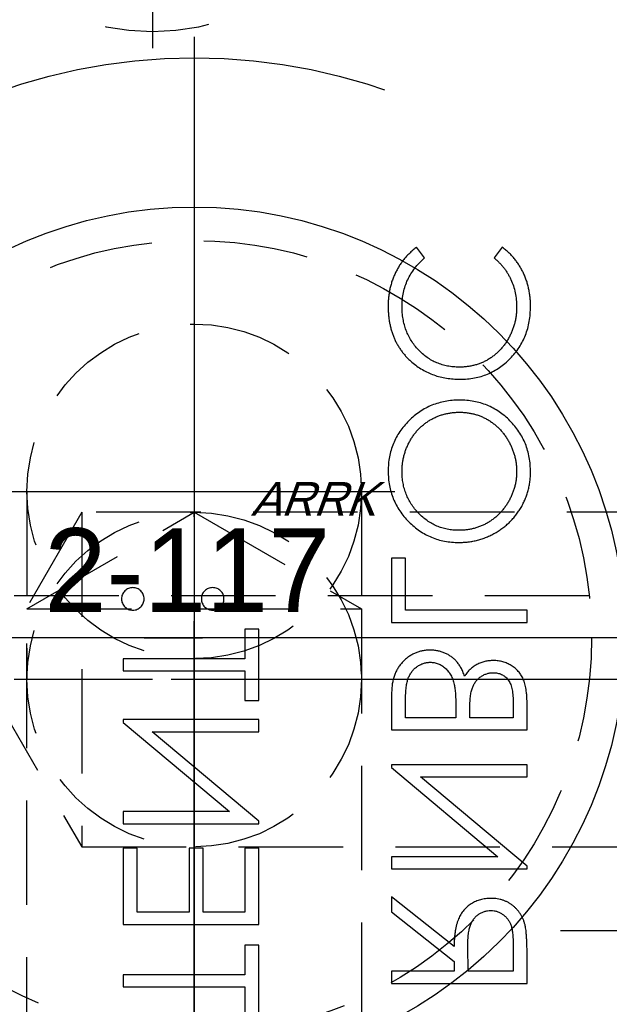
# Model space of a CAD drawing. Extents: x 2651 to 11825, y -3833 to 1075.
# Tile 278 of 656: x 4229 to 4243, y 311 to 334. Entities that reach past the tile are written whole.
import ezdxf

# ---------------------------------------------------------------- set-up
doc = ezdxf.new("R2010")
doc.units = 0
doc.header["$LTSCALE"] = 10
for name, pattern in [('CENTER', [2, 1.25, -0.25, 0.25, -0.25]), ('CNSCEN', [17, 15, -1, 0, -1]), ('CNSHID', [4, 3, -1]), ('HIDDEN', [0.375, 0.25, -0.125])]:
    doc.linetypes.add(name, pattern=pattern)
doc.layers.get('0').update_dxf_attribs({"linetype": 'CONTINUOUS'})
doc.layers.get('Defpoints').update_dxf_attribs({"linetype": 'CONTINUOUS'})
for name, color, linetype in [('1', 7, 'CONTINUOUS'), ('9', 3, 'CONTINUOUS'), ('CEN', 1, 'CENTER'), ('COOL', 150, 'HIDDEN'), ('DIM', 3, 'CONTINUOUS'), ('HIDDEN', 6, 'HIDDEN'), ('TEXT', 4, 'CONTINUOUS'), ('WL1-HL', 4, 'CNSHID'), ('WOR1-CL', 1, 'CNSCEN'), ('WOR1-DL', 7, 'CONTINUOUS')]:
    doc.layers.add(name, color=color, linetype=linetype)
doc.styles.add('china', font='txt')
doc.styles.get("Standard").update_dxf_attribs({"font": 'romans.shx'})
doc.dimstyles.new('MM& INCH5', dxfattribs={"dimtxt": 5, "dimasz": 2.5, "dimexe": 1, "dimexo": 0.5, "dimtad": 0, "dimrnd": 1.38778e-17, "dimzin": 9, "dimdsep": 46, "dimtxsty": 'Standard', "dimblk": 'CLOSED', "dimcen": 0, "dimclrd": 3, "dimclre": 3, "dimclrt": 3, "dimazin": 2, "dimtfac": 0.75, "dimtofl": 0, "dimtmove": 0, "dimatfit": 3, "dimfxl": 0, "dimtolj": 1, "dimarcsym": 0})

# ---------------------------------------------------------------- blocks, each defined once
blk = doc.blocks.new('DSD')
at = {"layer": '1', "color": 7, "linetype": 'Continuous'}
for p, q in [((483.084, 496.05), (483.084, 494.348)), ((483.416, 495.345), (483.416, 496.05)), ((476.666, 495.262), (476.666, 494.613)), ((479.905, 495.262), (476.666, 495.262)), ((479.905, 494.971), (479.905, 495.262)), ((486.322, 495.345), (483.416, 495.345)), ((486.322, 495.054), (486.322, 495.345)), ((476.999, 494.971), (478.078, 494.971)), ((476.999, 494.364), (476.999, 494.971)), ((478.078, 494.971), (478.083, 494.378)), ((478.41, 494.735), (478.41, 494.971)), ((478.41, 494.971), (479.905, 494.971)), ((483.416, 494.348), (483.416, 495.054)), ((483.416, 495.054), (486.322, 495.054)), ((479.905, 493.545), (478.41, 494.735)), ((478.41, 494.375), (479.905, 493.186)), ((483.084, 494.348), (483.416, 494.348)), ((483.084, 493.85), (483.084, 492.023)), ((486.322, 493.85), (483.084, 493.85)), ((486.322, 492.023), (486.322, 493.85)), ((479.905, 493.186), (479.905, 493.545)), ((483.416, 492.023), (483.416, 493.559)), ((483.416, 493.559), (484.413, 493.559)), ((484.413, 493.559), (484.413, 492.023)), ((484.745, 492.023), (484.745, 493.559)), ((484.745, 493.559), (485.99, 493.559)), ((485.99, 493.559), (485.99, 492.023)), ((479.905, 492.521), (476.666, 492.521)), ((476.666, 492.521), (476.666, 492.46)), ((476.666, 492.46), (479.215, 490.321)), ((479.905, 492.231), (479.905, 492.521)), ((479.905, 490.096), (477.362, 492.231)), ((477.362, 492.231), (479.905, 492.231)), ((483.084, 492.023), (483.416, 492.023)), ((484.413, 492.023), (484.745, 492.023)), ((485.99, 492.023), (486.322, 492.023)), ((486.322, 491.442), (483.084, 491.442)), ((483.084, 491.442), (483.084, 491.381)), ((486.322, 491.151), (486.322, 491.442)), ((483.084, 491.381), (485.633, 489.241)), ((486.322, 489.017), (483.779, 491.151)), ((483.779, 491.151), (486.322, 491.151)), ((479.215, 490.321), (476.666, 490.321)), ((476.666, 490.321), (476.666, 490.03)), ((476.666, 490.03), (479.905, 490.03)), ((479.905, 490.03), (479.905, 490.096)), ((476.666, 489.2), (476.666, 488.568)), ((479.905, 489.2), (476.666, 489.2)), ((479.905, 488.324), (479.905, 489.2)), ((485.633, 489.241), (483.084, 489.241)), ((483.084, 489.241), (483.084, 488.951)), ((476.999, 488.909), (478.037, 488.909)), ((476.999, 488.515), (476.999, 488.909)), ((478.037, 488.909), (478.037, 488.714)), ((478.369, 488.909), (479.573, 488.909)), ((478.369, 488.716), (478.369, 488.909)), ((479.573, 488.909), (479.573, 488.495)), ((483.084, 488.951), (486.322, 488.951)), ((486.322, 488.951), (486.322, 489.017)), ((483.416, 488.494), (483.084, 488.494)), ((483.084, 488.494), (483.084, 486.792)), ((483.416, 487.788), (483.416, 488.494)), ((486.322, 487.788), (483.416, 487.788)), ((486.322, 487.497), (486.322, 487.788)), ((483.416, 486.792), (483.416, 487.497)), ((483.416, 487.497), (486.322, 487.497)), ((483.084, 486.792), (483.416, 486.792)), ((476.666, 486.626), (476.666, 486.335)), ((479.905, 486.626), (476.666, 486.626)), ((479.905, 485.089), (479.905, 486.626)), ((476.666, 486.335), (479.573, 486.335)), ((479.573, 486.335), (479.573, 485.089)), ((479.573, 485.089), (479.905, 485.089)), ((477.261, 477.657), (477.455, 477.912)), ((479.116, 477.912), (479.309, 477.657))]:
    blk.add_line(p, q, dxfattribs=at)
for points, knots in [([(476.666, 494.613), (476.667, 494.57), (476.667, 494.487), (476.668, 494.368), (476.673, 494.26), (476.677, 494.163), (476.684, 494.077), (476.69, 494.001), (476.699, 493.937), (476.707, 493.897), (476.711, 493.88)], [0, 0, 0, 0, 0.176258, 0.338434, 0.484822, 0.617158, 0.734698, 0.837385, 0.926372, 1, 1, 1, 1]), ([(477.532, 493.518), (477.506, 493.519), (477.454, 493.521), (477.379, 493.539), (477.307, 493.569), (477.241, 493.61), (477.18, 493.66), (477.128, 493.719), (477.085, 493.785), (477.058, 493.846), (477.041, 493.901), (477.029, 493.948), (477.02, 494.002), (477.012, 494.062), (477.006, 494.129), (477.001, 494.202), (476.999, 494.281), (476.999, 494.335), (476.999, 494.364)], [0, 0, 0, 0, 0.068814, 0.136365, 0.204019, 0.273064, 0.342913, 0.410965, 0.479169, 0.549308, 0.587652, 0.630647, 0.678879, 0.731934, 0.791111, 0.855283, 0.925086, 1, 1, 1, 1]), ([(478.083, 494.378), (478.083, 494.35), (478.083, 494.297), (478.079, 494.219), (478.075, 494.147), (478.068, 494.08), (478.06, 494.019), (478.05, 493.964), (478.038, 493.914), (478.019, 493.855), (477.989, 493.79), (477.946, 493.72), (477.892, 493.66), (477.83, 493.609), (477.762, 493.568), (477.688, 493.539), (477.611, 493.521), (477.559, 493.519), (477.532, 493.518)], [0, 0, 0, 0, 0.071668, 0.138913, 0.201185, 0.259124, 0.312255, 0.360682, 0.405086, 0.445102, 0.518778, 0.589462, 0.658462, 0.727283, 0.796322, 0.863175, 0.930949, 1, 1, 1, 1]), ([(477.533, 493.227), (477.576, 493.228), (477.66, 493.231), (477.782, 493.256), (477.896, 493.296), (478.002, 493.352), (478.097, 493.423), (478.181, 493.509), (478.251, 493.608), (478.299, 493.701), (478.33, 493.783), (478.352, 493.851), (478.369, 493.925), (478.384, 494.004), (478.395, 494.089), (478.404, 494.179), (478.409, 494.275), (478.41, 494.341), (478.41, 494.375)], [0, 0, 0, 0, 0.07878, 0.153721, 0.226714, 0.299191, 0.37119, 0.443006, 0.516689, 0.593217, 0.633873, 0.676989, 0.7229, 0.771959, 0.824211, 0.879379, 0.937948, 1, 1, 1, 1]), ([(476.711, 493.88), (476.716, 493.856), (476.728, 493.809), (476.752, 493.742), (476.781, 493.677), (476.814, 493.616), (476.853, 493.559), (476.896, 493.505), (476.943, 493.454), (476.996, 493.408), (477.051, 493.365), (477.111, 493.328), (477.173, 493.297), (477.239, 493.271), (477.308, 493.251), (477.38, 493.237), (477.455, 493.228), (477.507, 493.228), (477.533, 493.227)], [0, 0, 0, 0, 0.064217, 0.127064, 0.188745, 0.249132, 0.309453, 0.369827, 0.43065, 0.492352, 0.554072, 0.61569, 0.676798, 0.738439, 0.801317, 0.865185, 0.931641, 1, 1, 1, 1]), ([(478.037, 488.714), (478.036, 488.685), (478.036, 488.63), (478.033, 488.55), (478.028, 488.476), (478.022, 488.408), (478.013, 488.346), (478.002, 488.289), (477.99, 488.238), (477.97, 488.18), (477.94, 488.113), (477.895, 488.042), (477.84, 487.979), (477.777, 487.926), (477.708, 487.883), (477.633, 487.853), (477.555, 487.832), (477.502, 487.831), (477.475, 487.83)], [0, 0, 0, 0, 0.072301, 0.1397, 0.202289, 0.2606, 0.31319, 0.361739, 0.405706, 0.44554, 0.518832, 0.589778, 0.658867, 0.72843, 0.797283, 0.864815, 0.931364, 1, 1, 1, 1]), ([(478.407, 488.11), (478.404, 488.126), (478.397, 488.16), (478.39, 488.216), (478.383, 488.28), (478.378, 488.351), (478.373, 488.431), (478.371, 488.519), (478.369, 488.615), (478.369, 488.682), (478.369, 488.716)], [0, 0, 0, 0, 0.079306, 0.171953, 0.277057, 0.394731, 0.526177, 0.671345, 0.829285, 1, 1, 1, 1]), ([(476.666, 488.568), (476.667, 488.537), (476.667, 488.477), (476.672, 488.39), (476.678, 488.308), (476.689, 488.232), (476.702, 488.161), (476.717, 488.096), (476.736, 488.036), (476.765, 487.965), (476.809, 487.884), (476.874, 487.796), (476.953, 487.72), (477.042, 487.655), (477.14, 487.604), (477.245, 487.566), (477.355, 487.543), (477.431, 487.54), (477.469, 487.539)], [0, 0, 0, 0, 0.062594, 0.121323, 0.17668, 0.228365, 0.276868, 0.321879, 0.364099, 0.403356, 0.477968, 0.550535, 0.623584, 0.698175, 0.773354, 0.847281, 0.922818, 1, 1, 1, 1]), ([(477.475, 487.83), (477.457, 487.83), (477.422, 487.831), (477.37, 487.839), (477.322, 487.852), (477.276, 487.869), (477.234, 487.893), (477.194, 487.921), (477.158, 487.955), (477.124, 487.994), (477.095, 488.038), (477.068, 488.088), (477.047, 488.145), (477.029, 488.207), (477.016, 488.276), (477.005, 488.35), (477, 488.43), (476.999, 488.486), (476.999, 488.515)], [0, 0, 0, 0, 0.057003, 0.111818, 0.164402, 0.21587, 0.266841, 0.317479, 0.369902, 0.4234, 0.479718, 0.539241, 0.602431, 0.67103, 0.744485, 0.823454, 0.90874, 1, 1, 1, 1]), ([(479.573, 488.495), (479.572, 488.466), (479.572, 488.408), (479.57, 488.326), (479.564, 488.25), (479.556, 488.18), (479.548, 488.115), (479.536, 488.057), (479.523, 488.005), (479.502, 487.945), (479.47, 487.877), (479.422, 487.803), (479.364, 487.738), (479.297, 487.683), (479.225, 487.638), (479.148, 487.605), (479.068, 487.584), (479.013, 487.582), (478.986, 487.58)], [0, 0, 0, 0, 0.072502, 0.139739, 0.201795, 0.259822, 0.312206, 0.360773, 0.40454, 0.443698, 0.516841, 0.587874, 0.657965, 0.728969, 0.799308, 0.866636, 0.933116, 1, 1, 1, 1]), ([(478.986, 487.58), (478.969, 487.581), (478.935, 487.581), (478.885, 487.589), (478.836, 487.6), (478.79, 487.614), (478.745, 487.635), (478.702, 487.66), (478.66, 487.688), (478.607, 487.733), (478.546, 487.798), (478.486, 487.89), (478.438, 487.995), (478.418, 488.071), (478.407, 488.11)], [0, 0, 0, 0, 0.060287, 0.119602, 0.177503, 0.235143, 0.292133, 0.350871, 0.410098, 0.470732, 0.594829, 0.722579, 0.856691, 1, 1, 1, 1]), ([(478.986, 487.29), (479.017, 487.291), (479.08, 487.293), (479.171, 487.306), (479.258, 487.328), (479.342, 487.358), (479.422, 487.398), (479.499, 487.447), (479.571, 487.505), (479.64, 487.57), (479.702, 487.643), (479.757, 487.722), (479.802, 487.808), (479.84, 487.899), (479.869, 487.997), (479.89, 488.101), (479.903, 488.21), (479.904, 488.285), (479.905, 488.324)], [0, 0, 0, 0, 0.06116, 0.120335, 0.17818, 0.235235, 0.292683, 0.351186, 0.410457, 0.47172, 0.533761, 0.595739, 0.657888, 0.721295, 0.786823, 0.854686, 0.925478, 1, 1, 1, 1]), ([(477.469, 487.539), (477.505, 487.54), (477.575, 487.542), (477.678, 487.561), (477.776, 487.591), (477.868, 487.632), (477.953, 487.686), (478.032, 487.75), (478.1, 487.826), (478.138, 487.884), (478.158, 487.913)], [0, 0, 0, 0, 0.130569, 0.256581, 0.380552, 0.503623, 0.625739, 0.747549, 0.871766, 1, 1, 1, 1]), ([(478.158, 487.913), (478.172, 487.876), (478.199, 487.806), (478.247, 487.709), (478.299, 487.626), (478.356, 487.555), (478.417, 487.495), (478.483, 487.442), (478.556, 487.397), (478.634, 487.358), (478.717, 487.328), (478.803, 487.306), (478.893, 487.293), (478.955, 487.291), (478.986, 487.29)], [0, 0, 0, 0, 0.106057, 0.202914, 0.2903, 0.370223, 0.446384, 0.521397, 0.598291, 0.676142, 0.755529, 0.834887, 0.916646, 1, 1, 1, 1]), ([(484.184, 486.335), (484.166, 486.334), (484.131, 486.332), (484.081, 486.316), (484.034, 486.291), (483.993, 486.257), (483.958, 486.216), (483.933, 486.169), (483.917, 486.118), (483.915, 486.083), (483.914, 486.065)], [0, 0, 0, 0, 0.126257, 0.249407, 0.371465, 0.498805, 0.627129, 0.750535, 0.872218, 1, 1, 1, 1]), ([(484.454, 486.065), (484.453, 486.083), (484.451, 486.118), (484.436, 486.169), (484.411, 486.216), (484.377, 486.257), (484.336, 486.291), (484.289, 486.316), (484.238, 486.332), (484.202, 486.334), (484.184, 486.335)], [0, 0, 0, 0, 0.127574, 0.248624, 0.371829, 0.498962, 0.626095, 0.747954, 0.870903, 1, 1, 1, 1]), ([(486.094, 486.335), (486.076, 486.334), (486.04, 486.332), (485.989, 486.316), (485.943, 486.291), (485.902, 486.257), (485.867, 486.216), (485.842, 486.169), (485.827, 486.118), (485.825, 486.083), (485.824, 486.065)], [0, 0, 0, 0, 0.129097, 0.252046, 0.373905, 0.501038, 0.628171, 0.751376, 0.872426, 1, 1, 1, 1]), ([(486.364, 486.065), (486.363, 486.083), (486.361, 486.118), (486.345, 486.169), (486.32, 486.216), (486.286, 486.257), (486.244, 486.291), (486.198, 486.317), (486.147, 486.332), (486.112, 486.334), (486.094, 486.335)], [0, 0, 0, 0, 0.127757, 0.249414, 0.372796, 0.500111, 0.62861, 0.750643, 0.873768, 1, 1, 1, 1]), ([(483.914, 486.065), (483.915, 486.047), (483.918, 486.012), (483.932, 485.961), (483.958, 485.914), (483.992, 485.873), (484.033, 485.839), (484.079, 485.813), (484.13, 485.798), (484.166, 485.796), (484.184, 485.795)], [0, 0, 0, 0, 0.127519, 0.249986, 0.371792, 0.49887, 0.625948, 0.748492, 0.870959, 1, 1, 1, 1]), ([(484.184, 485.795), (484.202, 485.796), (484.238, 485.798), (484.29, 485.813), (484.335, 485.839), (484.377, 485.873), (484.411, 485.914), (484.437, 485.961), (484.451, 486.012), (484.453, 486.047), (484.454, 486.065)], [0, 0, 0, 0, 0.129041, 0.251508, 0.374052, 0.50113, 0.628208, 0.750014, 0.872481, 1, 1, 1, 1]), ([(485.824, 486.065), (485.825, 486.047), (485.827, 486.012), (485.842, 485.961), (485.867, 485.914), (485.902, 485.873), (485.943, 485.839), (485.989, 485.813), (486.04, 485.798), (486.076, 485.796), (486.094, 485.795)], [0, 0, 0, 0, 0.127519, 0.249986, 0.371792, 0.49887, 0.625948, 0.748492, 0.870959, 1, 1, 1, 1]), ([(486.094, 485.795), (486.112, 485.796), (486.147, 485.798), (486.198, 485.813), (486.244, 485.839), (486.286, 485.873), (486.32, 485.914), (486.346, 485.961), (486.361, 486.012), (486.363, 486.047), (486.364, 486.065)], [0, 0, 0, 0, 0.126178, 0.248821, 0.37154, 0.499984, 0.627244, 0.749226, 0.872298, 1, 1, 1, 1]), ([(478.3, 484.716), (478.261, 484.715), (478.185, 484.714), (478.071, 484.702), (477.959, 484.685), (477.85, 484.661), (477.742, 484.628), (477.637, 484.59), (477.534, 484.544), (477.433, 484.492), (477.336, 484.433), (477.245, 484.368), (477.158, 484.3), (477.078, 484.225), (477.002, 484.146), (476.932, 484.061), (476.867, 483.971), (476.808, 483.877), (476.755, 483.779), (476.71, 483.678), (476.67, 483.576), (476.639, 483.471), (476.614, 483.365), (476.597, 483.256), (476.585, 483.146), (476.584, 483.072), (476.583, 483.034)], [0, 0, 0, 0, 0.043209, 0.085873, 0.12812, 0.170152, 0.211918, 0.253753, 0.296006, 0.338443, 0.381015, 0.42282, 0.464089, 0.505126, 0.545975, 0.586985, 0.628339, 0.670084, 0.711992, 0.753039, 0.794049, 0.834886, 0.875498, 0.916547, 0.958004, 1, 1, 1, 1]), ([(479.988, 483.008), (479.987, 483.067), (479.984, 483.183), (479.96, 483.352), (479.922, 483.515), (479.867, 483.671), (479.798, 483.82), (479.712, 483.962), (479.611, 484.097), (479.496, 484.223), (479.371, 484.338), (479.237, 484.439), (479.097, 484.524), (478.95, 484.594), (478.797, 484.649), (478.637, 484.687), (478.47, 484.711), (478.357, 484.714), (478.3, 484.716)], [0, 0, 0, 0, 0.065819, 0.129747, 0.192072, 0.253459, 0.31457, 0.37628, 0.439026, 0.503267, 0.567493, 0.629705, 0.691, 0.751452, 0.812004, 0.87315, 0.935635, 1, 1, 1, 1]), ([(476.916, 483.02), (476.916, 483.051), (476.917, 483.112), (476.927, 483.203), (476.941, 483.292), (476.96, 483.381), (476.988, 483.468), (477.019, 483.554), (477.057, 483.639), (477.1, 483.722), (477.148, 483.802), (477.201, 483.878), (477.257, 483.95), (477.318, 484.017), (477.382, 484.079), (477.45, 484.138), (477.523, 484.191), (477.599, 484.24), (477.679, 484.283), (477.76, 484.322), (477.845, 484.353), (477.931, 484.379), (478.02, 484.4), (478.111, 484.414), (478.204, 484.424), (478.267, 484.425), (478.299, 484.425)], [0, 0, 0, 0, 0.042023, 0.083645, 0.124984, 0.166247, 0.207702, 0.249631, 0.291742, 0.334743, 0.37746, 0.419556, 0.461044, 0.502096, 0.542891, 0.583801, 0.624864, 0.666225, 0.707399, 0.748557, 0.789655, 0.83074, 0.87207, 0.913993, 0.956498, 1, 1, 1, 1]), ([(478.299, 484.425), (478.345, 484.424), (478.438, 484.422), (478.572, 484.401), (478.702, 484.37), (478.826, 484.324), (478.944, 484.266), (479.057, 484.195), (479.164, 484.11), (479.264, 484.014), (479.356, 483.91), (479.436, 483.798), (479.504, 483.682), (479.559, 483.559), (479.603, 483.432), (479.633, 483.299), (479.653, 483.161), (479.655, 483.067), (479.656, 483.02)], [0, 0, 0, 0, 0.064504, 0.126899, 0.187747, 0.24815, 0.308586, 0.369583, 0.431827, 0.49618, 0.560668, 0.623504, 0.68526, 0.746537, 0.808327, 0.870486, 0.934317, 1, 1, 1, 1]), ([(476.583, 483.034), (476.585, 482.974), (476.588, 482.856), (476.611, 482.683), (476.65, 482.518), (476.703, 482.359), (476.773, 482.209), (476.858, 482.066), (476.958, 481.93), (477.073, 481.804), (477.199, 481.689), (477.332, 481.587), (477.474, 481.502), (477.622, 481.432), (477.777, 481.377), (477.94, 481.34), (478.11, 481.315), (478.226, 481.312), (478.284, 481.311)], [0, 0, 0, 0, 0.06657, 0.130749, 0.193413, 0.254989, 0.316114, 0.377262, 0.439401, 0.502971, 0.566525, 0.628231, 0.689091, 0.749345, 0.81017, 0.87161, 0.934869, 1, 1, 1, 1]), ([(478.284, 481.602), (478.252, 481.602), (478.19, 481.603), (478.098, 481.613), (478.008, 481.627), (477.921, 481.647), (477.835, 481.673), (477.753, 481.705), (477.672, 481.742), (477.594, 481.786), (477.519, 481.834), (477.447, 481.888), (477.38, 481.946), (477.315, 482.009), (477.256, 482.076), (477.2, 482.149), (477.148, 482.226), (477.1, 482.307), (477.057, 482.391), (477.019, 482.477), (476.988, 482.565), (476.96, 482.653), (476.941, 482.743), (476.927, 482.834), (476.917, 482.927), (476.916, 482.989), (476.916, 483.02)], [0, 0, 0, 0, 0.042915, 0.08513, 0.126473, 0.167453, 0.207976, 0.248249, 0.28875, 0.32967, 0.370537, 0.411129, 0.451819, 0.492406, 0.533486, 0.575263, 0.617441, 0.660672, 0.70394, 0.746868, 0.789079, 0.831104, 0.873238, 0.915166, 0.957381, 1, 1, 1, 1]), ([(479.656, 483.02), (479.655, 482.988), (479.655, 482.924), (479.646, 482.83), (479.632, 482.737), (479.611, 482.646), (479.586, 482.557), (479.556, 482.47), (479.518, 482.385), (479.477, 482.301), (479.429, 482.221), (479.378, 482.145), (479.322, 482.074), (479.262, 482.007), (479.198, 481.945), (479.13, 481.887), (479.058, 481.834), (478.982, 481.786), (478.902, 481.742), (478.82, 481.705), (478.736, 481.673), (478.65, 481.647), (478.561, 481.627), (478.471, 481.613), (478.378, 481.603), (478.315, 481.602), (478.284, 481.602)], [0, 0, 0, 0, 0.043633, 0.086538, 0.129177, 0.171436, 0.213416, 0.255266, 0.297369, 0.339941, 0.382347, 0.423953, 0.464871, 0.505572, 0.546003, 0.586568, 0.627065, 0.668271, 0.709549, 0.750428, 0.791096, 0.832027, 0.873136, 0.914611, 0.956956, 1, 1, 1, 1]), ([(478.284, 481.311), (478.343, 481.312), (478.457, 481.315), (478.626, 481.34), (478.788, 481.378), (478.943, 481.432), (479.092, 481.501), (479.233, 481.587), (479.368, 481.688), (479.494, 481.803), (479.61, 481.928), (479.711, 482.063), (479.797, 482.203), (479.866, 482.351), (479.922, 482.506), (479.959, 482.667), (479.984, 482.835), (479.987, 482.95), (479.988, 483.008)], [0, 0, 0, 0, 0.065227, 0.128569, 0.19032, 0.251378, 0.312388, 0.373789, 0.436431, 0.500567, 0.564687, 0.627136, 0.688455, 0.749246, 0.810155, 0.871671, 0.934773, 1, 1, 1, 1]), ([(478.267, 480.813), (478.209, 480.811), (478.094, 480.809), (477.926, 480.785), (477.765, 480.746), (477.611, 480.691), (477.464, 480.621), (477.324, 480.535), (477.191, 480.434), (477.067, 480.318), (476.954, 480.19), (476.854, 480.054), (476.771, 479.909), (476.702, 479.757), (476.648, 479.596), (476.611, 479.428), (476.588, 479.252), (476.585, 479.131), (476.583, 479.07)], [0, 0, 0, 0, 0.064558, 0.127014, 0.187955, 0.248014, 0.307748, 0.368235, 0.42947, 0.492743, 0.556258, 0.618217, 0.679655, 0.741246, 0.803415, 0.866815, 0.932328, 1, 1, 1, 1]), ([(479.422, 480.402), (479.381, 480.435), (479.301, 480.5), (479.171, 480.584), (479.036, 480.655), (478.894, 480.713), (478.746, 480.758), (478.592, 480.789), (478.431, 480.809), (478.322, 480.812), (478.267, 480.813)], [0, 0, 0, 0, 0.124329, 0.247156, 0.36878, 0.490734, 0.613614, 0.738958, 0.867311, 1, 1, 1, 1]), ([(476.916, 479.088), (476.916, 479.121), (476.917, 479.186), (476.927, 479.281), (476.94, 479.376), (476.961, 479.468), (476.987, 479.558), (477.018, 479.647), (477.056, 479.733), (477.098, 479.818), (477.146, 479.899), (477.198, 479.976), (477.254, 480.048), (477.314, 480.116), (477.377, 480.179), (477.445, 480.237), (477.517, 480.29), (477.592, 480.339), (477.671, 480.383), (477.752, 480.419), (477.835, 480.451), (477.922, 480.477), (478.01, 480.497), (478.101, 480.511), (478.194, 480.521), (478.257, 480.522), (478.289, 480.522)], [0, 0, 0, 0, 0.043955, 0.087502, 0.130463, 0.172752, 0.215403, 0.25765, 0.300153, 0.343121, 0.385925, 0.427686, 0.468818, 0.509492, 0.549883, 0.58998, 0.630405, 0.670869, 0.711384, 0.751627, 0.791776, 0.832459, 0.873319, 0.914543, 0.956924, 1, 1, 1, 1]), ([(478.289, 480.522), (478.337, 480.521), (478.431, 480.519), (478.568, 480.498), (478.7, 480.467), (478.826, 480.421), (478.946, 480.364), (479.059, 480.291), (479.167, 480.207), (479.266, 480.111), (479.358, 480.005), (479.438, 479.891), (479.505, 479.77), (479.56, 479.643), (479.603, 479.509), (479.633, 479.368), (479.653, 479.221), (479.655, 479.12), (479.656, 479.068)], [0, 0, 0, 0, 0.064323, 0.12629, 0.186726, 0.246146, 0.305576, 0.365429, 0.426326, 0.48884, 0.551725, 0.613919, 0.675484, 0.737334, 0.800229, 0.864502, 0.931041, 1, 1, 1, 1]), ([(479.988, 479.066), (479.988, 479.101), (479.987, 479.17), (479.98, 479.272), (479.969, 479.371), (479.953, 479.467), (479.934, 479.56), (479.909, 479.651), (479.881, 479.739), (479.847, 479.824), (479.81, 479.906), (479.768, 479.985), (479.721, 480.062), (479.67, 480.136), (479.615, 480.207), (479.555, 480.275), (479.491, 480.341), (479.445, 480.382), (479.422, 480.402)], [0, 0, 0, 0, 0.069663, 0.13775, 0.203917, 0.26878, 0.332414, 0.394754, 0.45618, 0.516996, 0.577396, 0.637198, 0.696999, 0.756756, 0.816554, 0.876948, 0.938132, 1, 1, 1, 1]), ([(476.583, 479.07), (476.584, 479.033), (476.585, 478.959), (476.593, 478.851), (476.608, 478.744), (476.627, 478.641), (476.652, 478.54), (476.683, 478.442), (476.719, 478.347), (476.761, 478.255), (476.808, 478.166), (476.859, 478.081), (476.915, 478), (476.974, 477.922), (477.04, 477.85), (477.108, 477.781), (477.182, 477.717), (477.235, 477.677), (477.261, 477.657)], [0, 0, 0, 0, 0.068548, 0.135683, 0.201215, 0.265682, 0.329267, 0.392395, 0.45507, 0.517127, 0.57879, 0.63974, 0.700192, 0.759806, 0.819628, 0.879355, 0.939512, 1, 1, 1, 1]), ([(477.455, 477.912), (477.434, 477.93), (477.391, 477.966), (477.33, 478.024), (477.274, 478.084), (477.221, 478.147), (477.173, 478.213), (477.129, 478.282), (477.089, 478.353), (477.04, 478.452), (476.99, 478.581), (476.947, 478.744), (476.92, 478.914), (476.917, 479.03), (476.916, 479.088)], [0, 0, 0, 0, 0.063163, 0.125475, 0.187121, 0.248294, 0.309295, 0.36985, 0.430973, 0.492456, 0.616148, 0.740844, 0.868183, 1, 1, 1, 1]), ([(479.656, 479.068), (479.654, 479.012), (479.651, 478.901), (479.625, 478.737), (479.583, 478.581), (479.524, 478.432), (479.447, 478.29), (479.354, 478.155), (479.243, 478.028), (479.159, 477.951), (479.116, 477.912)], [0, 0, 0, 0, 0.128515, 0.252949, 0.374755, 0.49594, 0.617181, 0.740909, 0.867811, 1, 1, 1, 1]), ([(479.309, 477.657), (479.335, 477.678), (479.388, 477.719), (479.462, 477.785), (479.532, 477.854), (479.597, 477.928), (479.658, 478.005), (479.714, 478.087), (479.765, 478.172), (479.812, 478.26), (479.853, 478.351), (479.889, 478.446), (479.92, 478.543), (479.945, 478.642), (479.965, 478.745), (479.978, 478.849), (479.987, 478.957), (479.988, 479.03), (479.988, 479.066)], [0, 0, 0, 0, 0.061674, 0.123053, 0.183475, 0.243727, 0.304279, 0.364863, 0.425946, 0.487391, 0.54922, 0.611144, 0.673529, 0.736961, 0.800785, 0.866013, 0.932101, 1, 1, 1, 1])]:
    blk.add_open_spline(points, degree=3, knots=knots, dxfattribs=at)
blk = doc.blocks.new('A$C3FB17615')
at = {"layer": 'CEN'}
blk.add_line((-15.24, 0), (15.24, 0), dxfattribs=at)
blk = doc.blocks.new('*D177')
at = {"layer": 'Defpoints', "color": 0}
for p in [(4171.684, 387.642), (4446.684, 319.642), (4473.321, 319.642)]:
    blk.add_point(p, dxfattribs=at)
at = {"layer": 'DIM', "color": 3, "lineweight": -2}
blk.add_line((4447.184, 319.642), (4473.321, 319.642), dxfattribs=at)
at = {"layer": 'DIM', "color": 3, "insert": (4494.184, 319.642), "char_height": 5, "attachment_point": 5}
blk.add_mtext('\\A1;68 [2.677]', dxfattribs=at)
blk = doc.blocks.new('_Closed')
at = {"color": 0, "linetype": 'ByBlock', "lineweight": -2}
for p, q in [((-1, 0.1667), (0, 0)), ((-1, 0.1667), (-1, -0.1667)), ((0, 0), (-1, -0.1667)), ((0, 0), (-1, 0))]:
    blk.add_line(p, q, dxfattribs=at)
blk = doc.blocks.new('*D178')
at = {"layer": 'Defpoints', "color": 0}
for p in [(4171.684, 387.642), (4446.684, 255.642), (4473.321, 255.642)]:
    blk.add_point(p, dxfattribs=at)
at = {"layer": 'DIM', "color": 3, "lineweight": -2}
blk.add_line((4447.184, 255.642), (4473.321, 255.642), dxfattribs=at)
at = {"layer": 'DIM', "color": 3, "insert": (4496.327, 255.642), "char_height": 5, "attachment_point": 5}
blk.add_mtext('\\A1;132 [5.197]', dxfattribs=at)
blk = doc.blocks.new('*D179')
at = {"layer": 'Defpoints', "color": 0}
for p in [(4171.684, 387.642), (4473.321, 263.642), (4381.212, 262.642)]:
    blk.add_point(p, dxfattribs=at)
at = {"layer": 'DIM', "color": 3, "lineweight": -2}
for p, q in [((4463.321, 262.642), (4468.321, 263.642)), ((4468.321, 263.642), (4473.321, 263.642)), ((4381.712, 262.642), (4463.321, 262.642))]:
    blk.add_line(p, q, dxfattribs=at)
at = {"layer": 'DIM', "color": 3, "insert": (4496.327, 263.642), "char_height": 5, "attachment_point": 5}
blk.add_mtext('\\A1;125 [4.921]', dxfattribs=at)
blk = doc.blocks.new('*D180')
at = {"layer": 'Defpoints', "color": 0}
for p in [(4171.684, 387.642), (4446.684, 212.642), (4473.321, 212.642)]:
    blk.add_point(p, dxfattribs=at)
at = {"layer": 'DIM', "color": 3, "lineweight": -2}
blk.add_line((4447.184, 212.642), (4473.321, 212.642), dxfattribs=at)
at = {"layer": 'DIM', "color": 3, "insert": (4493.946, 212.642), "char_height": 5, "attachment_point": 5}
blk.add_mtext('\\A1;175 [6.89]', dxfattribs=at)
blk = doc.blocks.new('*D181')
at = {"layer": 'Defpoints', "color": 0}
for p in [(4171.684, 387.642), (4446.684, 182.642), (4473.321, 182.642)]:
    blk.add_point(p, dxfattribs=at)
at = {"layer": 'DIM', "color": 3, "lineweight": -2}
blk.add_line((4447.184, 182.642), (4473.321, 182.642), dxfattribs=at)
at = {"layer": 'DIM', "color": 3, "insert": (4496.684, 182.642), "char_height": 5, "attachment_point": 5}
blk.add_mtext('\\A1;205 [8.071]', dxfattribs=at)
blk = doc.blocks.new('*D182')
at = {"layer": 'Defpoints', "color": 0}
for p in [(4171.684, 387.642), (4446.684, 162.642), (4473.321, 162.642)]:
    blk.add_point(p, dxfattribs=at)
at = {"layer": 'DIM', "color": 3, "lineweight": -2}
blk.add_line((4447.184, 162.642), (4473.321, 162.642), dxfattribs=at)
at = {"layer": 'DIM', "color": 3, "insert": (4496.684, 162.642), "char_height": 5, "attachment_point": 5}
blk.add_mtext('\\A1;225 [8.858]', dxfattribs=at)
blk = doc.blocks.new('*D183')
at = {"layer": 'Defpoints', "color": 0}
for p in [(4171.684, 387.642), (4446.684, 119.642), (4473.321, 119.642)]:
    blk.add_point(p, dxfattribs=at)
at = {"layer": 'DIM', "color": 3, "lineweight": -2}
blk.add_line((4447.184, 119.642), (4473.321, 119.642), dxfattribs=at)
at = {"layer": 'DIM', "color": 3, "insert": (4499.065, 119.642), "char_height": 5, "attachment_point": 5}
blk.add_mtext('\\A1;268 [10.551]', dxfattribs=at)
blk = doc.blocks.new('*D184')
at = {"layer": 'Defpoints', "color": 0}
for p in [(4171.684, 387.642), (4446.684, 12.642), (4473.321, 12.642)]:
    blk.add_point(p, dxfattribs=at)
at = {"layer": 'DIM', "color": 3, "lineweight": -2}
blk.add_line((4447.184, 12.642), (4473.321, 12.642), dxfattribs=at)
at = {"layer": 'DIM', "color": 3, "insert": (4499.065, 12.642), "char_height": 5, "attachment_point": 5}
blk.add_mtext('\\A1;375 [14.764]', dxfattribs=at)
blk = doc.blocks.new('*D185')
at = {"layer": 'Defpoints', "color": 0}
for p in [(4171.684, 387.642), (4446.684, 55.642), (4473.321, 55.642)]:
    blk.add_point(p, dxfattribs=at)
at = {"layer": 'DIM', "color": 3, "lineweight": -2}
blk.add_line((4447.184, 55.642), (4473.321, 55.642), dxfattribs=at)
at = {"layer": 'DIM', "color": 3, "insert": (4499.065, 55.642), "char_height": 5, "attachment_point": 5}
blk.add_mtext('\\A1;332 [13.071]', dxfattribs=at)
blk = doc.blocks.new('*D186')
at = {"layer": 'Defpoints', "color": 0}
for p in [(4171.684, 387.642), (4381.212, -22.358), (4473.321, -22.358)]:
    blk.add_point(p, dxfattribs=at)
at = {"layer": 'DIM', "color": 3, "lineweight": -2}
blk.add_line((4381.712, -22.358), (4473.321, -22.358), dxfattribs=at)
at = {"layer": 'DIM', "color": 3, "insert": (4499.065, -22.358), "char_height": 5, "attachment_point": 5}
blk.add_mtext('\\A1;410 [16.142]', dxfattribs=at)
blk = doc.blocks.new('*D187')
at = {"layer": 'Defpoints', "color": 0}
for p in [(4171.684, 387.642), (4274.104, -57.358), (4473.321, -57.358)]:
    blk.add_point(p, dxfattribs=at)
at = {"layer": 'DIM', "color": 3, "lineweight": -2}
blk.add_line((4274.604, -57.358), (4473.321, -57.358), dxfattribs=at)
at = {"layer": 'DIM', "color": 3, "insert": (4496.684, -57.358), "char_height": 5, "attachment_point": 5}
blk.add_mtext('\\A1;445 [17.52]', dxfattribs=at)
blk = doc.blocks.new('*D188')
at = {"layer": 'Defpoints', "color": 0}
for p in [(4171.684, 387.642), (4271.924, -104.358), (4473.321, -104.358)]:
    blk.add_point(p, dxfattribs=at)
at = {"layer": 'DIM', "color": 3, "lineweight": -2}
blk.add_line((4272.424, -104.358), (4473.321, -104.358), dxfattribs=at)
at = {"layer": 'DIM', "color": 3, "insert": (4496.684, -104.358), "char_height": 5, "attachment_point": 5}
blk.add_mtext('\\A1;492 [19.37]', dxfattribs=at)
blk = doc.blocks.new('*D189')
at = {"layer": 'Defpoints', "color": 0}
for p in [(4171.684, 387.642), (4285.884, -124.358), (4473.321, -124.358)]:
    blk.add_point(p, dxfattribs=at)
at = {"layer": 'DIM', "color": 3, "lineweight": -2}
blk.add_line((4286.384, -124.358), (4473.321, -124.358), dxfattribs=at)
at = {"layer": 'DIM', "color": 3, "insert": (4499.065, -124.358), "char_height": 5, "attachment_point": 5}
blk.add_mtext('\\A1;512 [20.157]', dxfattribs=at)
blk = doc.blocks.new('*D193')
at = {"layer": 'Defpoints', "color": 0}
for p in [(4171.684, 387.642), (4401.864, -82.358), (4473.321, -82.358)]:
    blk.add_point(p, dxfattribs=at)
at = {"layer": 'DIM', "color": 3, "lineweight": -2}
blk.add_line((4402.364, -82.358), (4473.321, -82.358), dxfattribs=at)
at = {"layer": 'DIM', "color": 3, "insert": (4499.065, -82.358), "char_height": 5, "attachment_point": 5}
blk.add_mtext('\\A1;470 [18.504]', dxfattribs=at)
blk = doc.blocks.new('*D199')
at = {"layer": 'Defpoints', "color": 0}
for p in [(4171.684, 387.642), (4256.684, -119.598), (4256.684, -149.953)]:
    blk.add_point(p, dxfattribs=at)
at = {"layer": 'DIM', "color": 3, "lineweight": -2}
blk.add_line((4256.684, -120.098), (4256.684, -149.953), dxfattribs=at)
at = {"layer": 'DIM', "color": 3, "insert": (4256.684, -170.935), "char_height": 5, "attachment_point": 5, "rotation": 90}
blk.add_mtext('\\A1;85 [3.346]', dxfattribs=at)
blk = doc.blocks.new('*D200')
at = {"layer": 'Defpoints', "color": 0}
for p in [(4171.684, 387.642), (4278.684, -131.558), (4278.684, -149.953)]:
    blk.add_point(p, dxfattribs=at)
at = {"layer": 'DIM', "color": 3, "lineweight": -2}
blk.add_line((4278.684, -132.058), (4278.684, -149.953), dxfattribs=at)
at = {"layer": 'DIM', "color": 3, "insert": (4278.684, -172.959), "char_height": 5, "attachment_point": 5, "rotation": 90}
blk.add_mtext('\\A1;107 [4.213]', dxfattribs=at)
blk = doc.blocks.new('*D201')
at = {"layer": 'Defpoints', "color": 0}
for p in [(4171.684, 387.642), (4296.684, -137.358), (4296.684, -149.953)]:
    blk.add_point(p, dxfattribs=at)
at = {"layer": 'DIM', "color": 3, "lineweight": -2}
blk.add_line((4296.684, -137.858), (4296.684, -149.953), dxfattribs=at)
at = {"layer": 'DIM', "color": 3, "insert": (4296.684, -172.959), "char_height": 5, "attachment_point": 5, "rotation": 90}
blk.add_mtext('\\A1;125 [4.921]', dxfattribs=at)
blk = doc.blocks.new('*D202')
at = {"layer": 'Defpoints', "color": 0}
for p in [(4171.684, 387.642), (4246.684, -84.778), (4246.684, -149.953)]:
    blk.add_point(p, dxfattribs=at)
at = {"layer": 'DIM', "color": 3, "lineweight": -2}
blk.add_line((4246.684, -85.278), (4246.684, -149.953), dxfattribs=at)
at = {"layer": 'DIM', "color": 3, "insert": (4246.684, -170.935), "char_height": 5, "attachment_point": 5, "rotation": 90}
blk.add_mtext('\\A1;75 [2.953]', dxfattribs=at)
blk = doc.blocks.new('*D203')
at = {"layer": 'Defpoints', "color": 0}
for p in [(4171.684, 387.642), (4368.684, -115.538), (4368.684, -149.953)]:
    blk.add_point(p, dxfattribs=at)
at = {"layer": 'DIM', "color": 3, "lineweight": -2}
blk.add_line((4368.684, -116.038), (4368.684, -149.953), dxfattribs=at)
at = {"layer": 'DIM', "color": 3, "insert": (4368.684, -172.959), "char_height": 5, "attachment_point": 5, "rotation": 90}
blk.add_mtext('\\A1;197 [7.756]', dxfattribs=at)
blk = doc.blocks.new('*U10', base_point=(1624.618, 1808.955))
for p, q in [((1624.618, 1811.842), (1622.118, 1810.399)), ((1627.118, 1810.398), (1624.618, 1811.842)), ((1622.118, 1810.399), (1622.118, 1807.512)), ((1627.118, 1807.511), (1627.118, 1810.398)), ((1622.118, 1807.512), (1624.618, 1806.068)), ((1624.618, 1806.068), (1627.118, 1807.511))]:
    blk.add_line(p, q)
for radius in [5.5, 5]:
    blk.add_circle((1624.618, 1808.955), radius)
at = {"layer": 'CEN'}
for p, q in [((1624.618, 1815.555), (1624.618, 1802.355)), ((1618.018, 1808.955), (1631.218, 1808.955))]:
    blk.add_line(p, q, dxfattribs=at)
blk = doc.blocks.new('117')
at = {"layer": 'WL1-HL'}
for radius in [13.87, 10.3]:
    blk.add_circle((254.95, 1693.104), radius, dxfattribs=at)
at = {"layer": 'WOR1-CL'}
for p, q in [((254.95, 1707.474), (254.95, 1678.734)), ((269.32, 1693.104), (240.58, 1693.104))]:
    blk.add_line(p, q, dxfattribs=at)
at = {"layer": '9', "style": 'china'}
blk.add_text('2-117', height=2, dxfattribs=at).set_placement((251.365, 1693.722))
at = {"layer": 'WOR1-DL', "style": 'china', "oblique": 20}
blk.add_text('ARRK', height=0.8, dxfattribs=at).set_placement((256.305, 1696.027))
blk = doc.blocks.new('A$C257357D5')
at = {"layer": 'COOL', "color": 1, "linetype": 'CENTER'}
for p, q in [((56.2, 35.5), (65.8, 35.5)), ((61, -60.106), (61, 35)), ((59.8, 32), (61.2, 32)), ((275, 31), (58.88, 31)), ((275, 31), (58.88, 31))]:
    blk.add_line(p, q, dxfattribs=at)
at = {"layer": 'COOL'}
for p, q in [((57, 35.5), (57, 31)), ((65, 35.5), (65, 31)), ((58.309, 35), (58.309, 27)), ((70.447, 33), (51.553, 33)), ((57, 32.691), (65, 32.691)), ((70.447, 31), (51.553, 31))]:
    blk.add_line(p, q, dxfattribs=at)
for points in [[(237.406, 35), (58.309, 35), (56, 31), (58.309, 27), (237.406, 27)], [(57, -49.388), (57, 32.691), (61, 35), (65, 32.691), (65, -49.388)]]:
    blk.add_lwpolyline(points, dxfattribs=at)
for centre, radius in [((61, 32), 9.5), ((61, 35.5), 4), ((61, 31), 4)]:
    blk.add_circle(centre, radius, dxfattribs=at)
blk.add_blockref('117', (-193.95, -1661.104), dxfattribs=at)

msp = doc.modelspace()

# ---------------------------------------------------------------- block references
at = {"layer": 'DIM', "rotation": 180}
msp.add_blockref('DSD', (4717.309, 806.636), dxfattribs=at)
at = {"layer": 'DIM'}
msp.add_blockref('A$C257357D5', (4171.684, 287.642), dxfattribs=at)
at = {"layer": 'HIDDEN', "xscale": -1}
msp.add_blockref('*U10', (4231.684, 339.642), dxfattribs=at)
at = {"layer": 'TEXT'}
msp.add_blockref('A$C3FB17615', (4256.684, 312.642), dxfattribs=at)

# ---------------------------------------------------------------- dimensions: what is measured, and where the dimension line sits
at = {"layer": 'DIM'}
for feature_location, offset, dtype, picture, middle in [((4446.684, 319.642), (26.637, 0), 0, '*D177', (4494.184, 319.642)), ((4446.684, 255.642), (26.637, 0), 0, '*D178', (4496.327, 255.642)), ((4381.212, 262.642), (92.109, 1), 0, '*D179', (4496.327, 263.642)), ((4446.684, 212.642), (26.637, 0), 0, '*D180', (4493.946, 212.642)), ((4446.684, 182.642), (26.637, 0), 0, '*D181', (4496.684, 182.642)), ((4446.684, 162.642), (26.637, 0), 0, '*D182', (4496.684, 162.642)), ((4446.684, 119.642), (26.637, 0), 0, '*D183', (4499.065, 119.642)), ((4446.684, 12.642), (26.637, 0), 0, '*D184', (4499.065, 12.642)), ((4446.684, 55.642), (26.637, 0), 0, '*D185', (4499.065, 55.642)), ((4381.212, -22.358), (92.109, 0), 0, '*D186', (4499.065, -22.358)), ((4274.104, -57.358), (199.217, 0), 0, '*D187', (4496.684, -57.358)), ((4271.924, -104.358), (201.397, 0), 0, '*D188', (4496.684, -104.358)), ((4285.884, -124.358), (187.437, 0), 0, '*D189', (4499.065, -124.358)), ((4401.864, -82.358), (71.457, 0), 0, '*D193', (4499.065, -82.358)), ((4256.684, -119.598), (0, -30.355), 1, '*D199', (4256.684, -170.935)), ((4278.684, -131.558), (0, -18.395), 1, '*D200', (4278.684, -172.959)), ((4296.684, -137.358), (0, -12.595), 1, '*D201', (4296.684, -172.959)), ((4246.684, -84.778), (0, -65.175), 1, '*D202', (4246.684, -170.935)), ((4368.684, -115.538), (0, -34.415), 1, '*D203', (4368.684, -172.959))]:
    dim = msp.add_ordinate_dim(feature_location=feature_location, offset=offset, dtype=dtype, origin=(4171.684, 387.642), dimstyle='MM& INCH5', dxfattribs=at)
    dim.commit()
    dim.dimension.update_dxf_attribs({"geometry": picture, "text_midpoint": middle})

doc.saveas('drawing.dxf')
